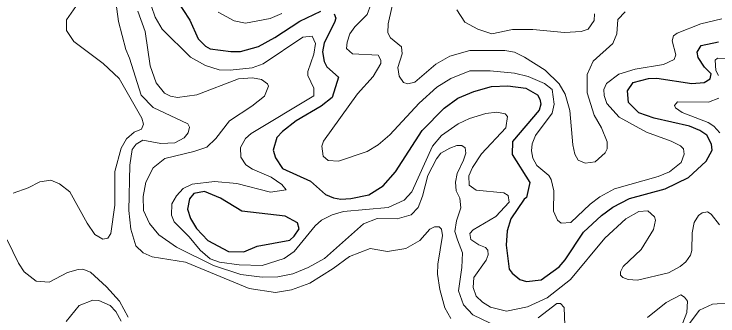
# Model space of a CAD drawing. Extents: x 673.6 to 698.9, y 7012 to 7040.1.
# Drawn here: x 691.831 to 693.481, y 7016.194 to 7016.903 of the extents above; entities that cross this region are included whole.
import ezdxf

# ---------------------------------------------------------------- set-up
doc = ezdxf.new("R2010")
doc.units = 0
doc.header["$LTSCALE"] = 0.032
doc.layers.add('1', color=7, linetype='Continuous', lineweight=25)
doc.layers.add('2', color=7, linetype='Continuous', lineweight=13)

msp = doc.modelspace()

# ---------------------------------------------------------------- linework, layer by layer
at = {"layer": '1'}
for points in [[(692.2105, 7016.9391), (692.243, 7016.8887), (692.2625, 7016.8451), (692.2798, 7016.8276), (692.2912, 7016.8212), (692.3396, 7016.8147), (692.3618, 7016.8147), (692.4041, 7016.8271), (692.4425, 7016.8475), (692.5008, 7016.8865), (692.5504, 7016.9099)], [(692.5818, 7016.9035), (692.5852, 7016.8931), (692.5828, 7016.8828), (692.5583, 7016.8352), (692.5542, 7016.8142), (692.558, 7016.7916), (692.5645, 7016.7791), (692.5916, 7016.7545), (692.5772, 7016.7066), (692.5515, 7016.6869), (692.4929, 7016.6522), (692.4607, 7016.6275), (692.4474, 7016.6133), (692.4383, 7016.5833), (692.4443, 7016.5653), (692.4606, 7016.5402), (692.5259, 7016.5107), (692.5611, 7016.4792), (692.5801, 7016.4713), (692.5976, 7016.4682), (692.6211, 7016.4695), (692.6626, 7016.4786), (692.6964, 7016.4994), (692.7253, 7016.5325), (692.7878, 7016.6294), (692.8398, 7016.6821), (692.8713, 7016.7053), (692.9088, 7016.7208), (692.9506, 7016.7325), (692.9888, 7016.7342), (693.0312, 7016.7289)], [(692.9996, 7016.6033), (692.9986, 7016.573), (693.0405, 7016.5074), (693.0326, 7016.4718), (693.0273, 7016.4683), (692.9955, 7016.4218), (692.9875, 7016.3937), (692.9847, 7016.3598), (692.9922, 7016.3035), (692.9991, 7016.2942), (693.0173, 7016.2799), (693.0324, 7016.275), (693.0666, 7016.2788), (693.1091, 7016.3095), (693.1236, 7016.3258), (693.1666, 7016.3909), (693.2085, 7016.43), (693.2348, 7016.4497), (693.2741, 7016.4695), (693.3575, 7016.4924), (693.4127, 7016.5194), (693.4539, 7016.5575), (693.4678, 7016.583), (693.4661, 7016.5972), (693.4553, 7016.6184), (693.4392, 7016.6297), (693.415, 7016.6397), (693.3316, 7016.6581), (693.2957, 7016.6707), (693.2716, 7016.6955), (693.2691, 7016.723), (693.2827, 7016.7424), (693.3184, 7016.7513), (693.3385, 7016.7522), (693.4199, 7016.7399), (693.4495, 7016.7423), (693.4629, 7016.7507), (693.4653, 7016.7625), (693.4498, 7016.7784), (693.435, 7016.801), (693.4328, 7016.8138), (693.442, 7016.8287), (693.4827, 7016.8376)], [(693.0312, 7016.7289), (693.0581, 7016.7132), (693.0642, 7016.7031), (693.066, 7016.691), (693.062, 7016.6771), (692.9996, 7016.6033)]]:
    msp.add_lwpolyline(points, dxfattribs=at)
msp.add_lwpolyline([(692.3651, 7016.4404), (692.315, 7016.4707), (692.278, 7016.4863), (692.2529, 7016.4819), (692.2427, 7016.4691), (692.2381, 7016.4447), (692.245, 7016.423), (692.2586, 7016.3994), (692.2854, 7016.3711), (692.3336, 7016.3456), (692.37, 7016.3447), (692.4013, 7016.3577), (692.4774, 7016.3722), (692.4882, 7016.3813), (692.4996, 7016.3985), (692.496, 7016.4124), (692.467, 7016.4284)], close=True, dxfattribs=at)
at = {"layer": '2'}
for points in [[(691.8196, 7017.1874), (691.8441, 7017.1951), (691.8803, 7017.1967), (691.9106, 7017.1883), (691.9438, 7017.1708), (691.9607, 7017.1565), (691.9748, 7017.1392), (692.0159, 7017.0554), (692.0201, 7017.0302), (692.0136, 7017.0002), (691.9865, 7016.9374), (691.9543, 7016.8894), (691.9543, 7016.8643)], [(692.382, 7016.2587), (692.2328, 7016.3205), (692.1552, 7016.3326), (692.134, 7016.3424), (692.1164, 7016.3585), (692.1052, 7016.3975), (692.1006, 7016.4417), (692.1023, 7016.5479), (692.108, 7016.585), (692.1172, 7016.597), (692.1328, 7016.6066), (692.1754, 7016.5986), (692.2077, 7016.6008), (692.2302, 7016.6124), (692.2394, 7016.6236), (692.2427, 7016.6376), (692.2386, 7016.645), (692.1573, 7016.6832), (692.1294, 7016.7128), (692.1021, 7016.7993), (692.0929, 7016.8195), (692.0757, 7016.8857), (692.0628, 7016.9844)], [(692.7242, 7016.9503), (692.7084, 7016.88), (692.7071, 7016.859), (692.714, 7016.8471), (692.7392, 7016.8262), (692.7414, 7016.8099), (692.7309, 7016.7772), (692.7341, 7016.7567), (692.7441, 7016.742), (692.7543, 7016.7391), (692.7711, 7016.7427), (692.8201, 7016.7849), (692.853, 7016.8038), (692.8997, 7016.8177), (692.9814, 7016.817), (693.0042, 7016.8131), (693.0282, 7016.8019), (693.0762, 7016.7711), (693.1094, 7016.7394), (693.1231, 7016.7145), (693.1343, 7016.6762), (693.141, 7016.5961), (693.1459, 7016.5738), (693.154, 7016.5601), (693.1703, 7016.5526), (693.1937, 7016.5559), (693.2173, 7016.5767), (693.2214, 7016.5862), (693.2215, 7016.6026), (693.2084, 7016.636), (693.191, 7016.6657), (693.1747, 7016.7182), (693.1752, 7016.761), (693.1887, 7016.7924), (693.2349, 7016.8334), (693.2444, 7016.8566), (693.247, 7016.8904), (693.2636, 7016.9081)], [(692.1532, 7016.9203), (692.1616, 7016.8956), (692.178, 7016.8678), (692.2448, 7016.8014), (692.2803, 7016.7819), (692.3123, 7016.7718), (692.338, 7016.7711), (692.3895, 7016.7768), (692.4154, 7016.7864), (692.5084, 7016.8483), (692.5302, 7016.8514), (692.5376, 7016.8339), (692.534, 7016.8085), (692.5197, 7016.7678), (692.5199, 7016.7585), (692.5342, 7016.7286), (692.5341, 7016.7109), (692.3868, 7016.6221), (692.3737, 7016.6103), (692.3619, 7016.5899), (692.363, 7016.567), (692.3745, 7016.5491), (692.3898, 7016.539), (692.4338, 7016.5197), (692.4588, 7016.5023), (692.469, 7016.4902), (692.432, 7016.4843), (692.3533, 7016.5049), (692.301, 7016.5097), (692.2484, 7016.5032), (692.2275, 7016.4936), (692.2117, 7016.4763), (692.2007, 7016.4576), (692.2001, 7016.4304)], [(692.6675, 7016.9254), (692.6594, 7016.9021), (692.6298, 7016.8729), (692.6183, 7016.8565), (692.6119, 7016.8367), (692.6109, 7016.8224), (692.6245, 7016.8098), (692.6845, 7016.8064), (692.6911, 7016.7948), (692.6913, 7016.7866), (692.6731, 7016.7565), (692.6364, 7016.7152), (692.5565, 7016.6048), (692.5525, 7016.593), (692.5561, 7016.569), (692.5677, 7016.5588), (692.5916, 7016.5575), (692.659, 7016.5802), (692.6848, 7016.5961), (692.7124, 7016.6195), (692.7812, 7016.6933), (692.8223, 7016.731), (692.8555, 7016.7518), (692.8995, 7016.7693), (692.9473, 7016.7695), (693.0045, 7016.7645), (693.0367, 7016.7565), (693.0748, 7016.74), (693.0925, 7016.7254), (693.0973, 7016.6915), (693.0924, 7016.6698), (693.0536, 7016.6179), (693.0455, 7016.5982), (693.044, 7016.5818), (693.0478, 7016.5647), (693.0568, 7016.547), (693.0849, 7016.5238), (693.0907, 7016.5147), (693.0965, 7016.4874), (693.0957, 7016.4404), (693.1053, 7016.419), (693.1135, 7016.4122), (693.1363, 7016.4132), (693.1822, 7016.4565), (693.2047, 7016.4734), (693.2388, 7016.4925), (693.3411, 7016.5211), (693.368, 7016.5322), (693.3956, 7016.5542), (693.4023, 7016.5737), (693.4005, 7016.5867), (693.3939, 7016.5935), (693.3716, 7016.6047), (693.3141, 7016.6253), (693.2495, 7016.6606), (693.2212, 7016.6927), (693.2148, 7016.7119), (693.2139, 7016.7261), (693.2203, 7016.7395), (693.2488, 7016.7617), (693.2871, 7016.7735)], [(692.869, 7016.9128), (692.8877, 7016.8842), (692.9186, 7016.8671), (692.9513, 7016.8567), (692.9995, 7016.8664), (693.0476, 7016.8664), (693.1217, 7016.8599), (693.1611, 7016.8621), (693.1769, 7016.8673), (693.1912, 7016.8879), (693.1917, 7016.9035)], [(692.1217, 7016.9098), (692.1382, 7016.8623), (692.1501, 7016.7811), (692.1642, 7016.7411), (692.1838, 7016.7173), (692.1982, 7016.7101), (692.2147, 7016.7071), (692.2593, 7016.7134), (692.3576, 7016.7506), (692.3905, 7016.753), (692.4116, 7016.7493), (692.4254, 7016.7394), (692.4275, 7016.7335), (692.4184, 7016.7102), (692.3887, 7016.6869), (692.3361, 7016.6525), (692.304, 7016.6106), (692.2832, 7016.5906), (692.2525, 7016.5798), (692.1844, 7016.564), (692.1569, 7016.5415), (692.1402, 7016.5084), (692.1335, 7016.4744), (692.1348, 7016.4419), (692.1484, 7016.4107), (692.1702, 7016.3843), (692.2118, 7016.3552), (692.2991, 7016.3125), (692.3631, 7016.2909), (692.4125, 7016.2847), (692.4498, 7016.2855), (692.4848, 7016.2928), (692.521, 7016.3075), (692.559, 7016.3285), (692.6505, 7016.4101), (692.6823, 7016.4226), (692.7291, 7016.4219), (692.7623, 7016.4311), (692.7785, 7016.449), (692.789, 7016.4749), (692.8009, 7016.5237), (692.8213, 7016.5632), (692.8319, 7016.5763), (692.8529, 7016.588), (692.8692, 7016.5942), (692.8811, 7016.5942), (692.8885, 7016.589), (692.89, 7016.5763), (692.8848, 7016.5601), (692.8703, 7016.5288), (692.8665, 7016.5085), (692.8679, 7016.4879), (692.8763, 7016.4707), (692.8788, 7016.4481), (692.8688, 7016.4174), (692.8648, 7016.3922), (692.8707, 7016.373), (692.8827, 7016.3425), (692.8812, 7016.3077), (692.8731, 7016.2532), (692.8847, 7016.22), (692.9069, 7016.1966), (692.9474, 7016.1773)], [(692.3094, 7016.9071), (692.3469, 7016.8867), (692.374, 7016.8816), (692.4318, 7016.8925), (692.4591, 7016.9044)], [(693.3775, 7016.8521), (693.3859, 7016.8581), (693.4417, 7016.88), (693.4909, 7016.8917)], [(691.9543, 7016.8643), (691.9714, 7016.8386), (692.0397, 7016.7867), (692.0773, 7016.7516), (692.1309, 7016.6585), (692.1349, 7016.6446)], [(693.2871, 7016.7735), (693.354, 7016.7845), (693.3788, 7016.7964), (693.3824, 7016.8073), (693.3743, 7016.8404), (693.3775, 7016.8521)], [(693.4828, 7016.7589), (693.4766, 7016.7705), (693.4746, 7016.7944), (693.4803, 7016.799), (693.5533, 7016.7988)], [(693.4859, 7016.6241), (693.4717, 7016.6399), (693.4586, 7016.6484), (693.3974, 7016.6715), (693.3817, 7016.683), (693.3794, 7016.6882), (693.3865, 7016.697), (693.459, 7016.6961), (693.4838, 7016.7051)], [(692.3126, 7016.3199), (692.3588, 7016.3143), (692.4132, 7016.3126), (692.4641, 7016.3292), (692.4881, 7016.3452), (692.5372, 7016.4057), (692.5517, 7016.4192), (692.5768, 7016.4316), (692.6038, 7016.4392), (692.7083, 7016.4489), (692.7461, 7016.4661), (692.7635, 7016.4854), (692.8124, 7016.5924), (692.8333, 7016.618), (692.8727, 7016.6451), (692.8992, 7016.6579), (692.9375, 7016.6693), (692.9634, 7016.6724), (692.9822, 7016.6687), (692.9881, 7016.6627), (692.9845, 7016.6361), (692.9269, 7016.5744), (692.906, 7016.5429), (692.8977, 7016.5229), (692.8978, 7016.5008), (692.9142, 7016.489), (692.9795, 7016.4834), (692.9897, 7016.4772), (692.992, 7016.4613), (692.9607, 7016.4272), (692.9075, 7016.3963), (692.8994, 7016.3877), (692.9023, 7016.3737), (692.9206, 7016.3611), (692.9362, 7016.3544), (692.9422, 7016.3484), (692.9429, 7016.3373), (692.9379, 7016.3249), (692.9091, 7016.2842), (692.9076, 7016.2611), (692.9147, 7016.2403), (692.9291, 7016.2265), (692.9485, 7016.2147), (692.9857, 7016.205), (693.0347, 7016.215), (693.081, 7016.2362), (693.1357, 7016.2794), (693.2159, 7016.3769), (693.2652, 7016.4222), (693.2961, 7016.4393), (693.317, 7016.4405), (693.3329, 7016.4268), (693.3347, 7016.4189), (693.3307, 7016.3972), (693.3017, 7016.3501), (693.2593, 7016.3101), (693.2531, 7016.2976), (693.2527, 7016.2899), (693.2581, 7016.2844), (693.271, 7016.2796), (693.2931, 7016.278), (693.3654, 7016.2951), (693.3929, 7016.3097), (693.4062, 7016.3214), (693.4171, 7016.3367), (693.4203, 7016.3474), (693.4211, 7016.3895), (693.4259, 7016.4133), (693.436, 7016.4298), (693.4448, 7016.4363), (693.4567, 7016.4385), (693.4659, 7016.4328), (693.4849, 7016.4081)], [(692.1349, 7016.6446), (692.1296, 7016.6326), (692.1124, 7016.6258), (692.0945, 7016.6098), (692.0822, 7016.588), (692.0677, 7016.5328), (692.0676, 7016.454), (692.0578, 7016.3876), (692.051, 7016.377), (692.0395, 7016.3743), (692.0207, 7016.3852), (692.0026, 7016.4117), (691.9616, 7016.4851), (691.9376, 7016.5045), (691.9175, 7016.5129), (691.8915, 7016.5088), (691.8645, 7016.4945), (691.8287, 7016.482)], [(692.2001, 7016.4304), (692.2063, 7016.4151), (692.2419, 7016.3799), (692.2678, 7016.3483), (692.2907, 7016.3277), (692.3126, 7016.3199)], [(692.8549, 7016.1881), (692.8408, 7016.2129), (692.8294, 7016.2561), (692.8238, 7016.2921), (692.8245, 7016.3155), (692.836, 7016.3829), (692.8335, 7016.3978), (692.8277, 7016.4031), (692.8171, 7016.4035), (692.8059, 7016.3976), (692.7823, 7016.3715), (692.75, 7016.3522), (692.7065, 7016.3455), (692.6659, 7016.352), (692.6177, 7016.3333)], [(691.8153, 7016.3725), (691.8413, 7016.3182), (691.8549, 7016.2972), (691.8826, 7016.276), (691.9137, 7016.2733), (691.9567, 7016.2961), (691.9816, 7016.3034), (691.9921, 7016.3035), (692.0101, 7016.2969), (692.0482, 7016.2622), (692.0785, 7016.2285), (692.0983, 7016.1914)], [(692.6177, 7016.3333), (692.5793, 7016.305), (692.5243, 7016.2713), (692.4814, 7016.2554), (692.4439, 7016.2488), (692.382, 7016.2587)], [(693.3164, 7016.19), (693.3601, 7016.2259), (693.3943, 7016.2433), (693.4034, 7016.2381), (693.4103, 7016.2283), (693.4087, 7016.2021), (693.3995, 7016.178)], [(692.0819, 7016.182), (692.0701, 7016.2041), (692.0566, 7016.2181), (692.0298, 7016.2303), (692.0159, 7016.2311), (691.9836, 7016.2186), (691.9532, 7016.1808)], [(693.0598, 7016.1899), (693.1038, 7016.2232), (693.1122, 7016.223), (693.121, 7016.2138), (693.1227, 7016.1724)], [(693.5119, 7016.2248), (693.4683, 7016.2213), (693.4384, 7016.2073), (693.4119, 7016.1723)]]:
    msp.add_lwpolyline(points, dxfattribs=at)

doc.saveas('drawing.dxf')
